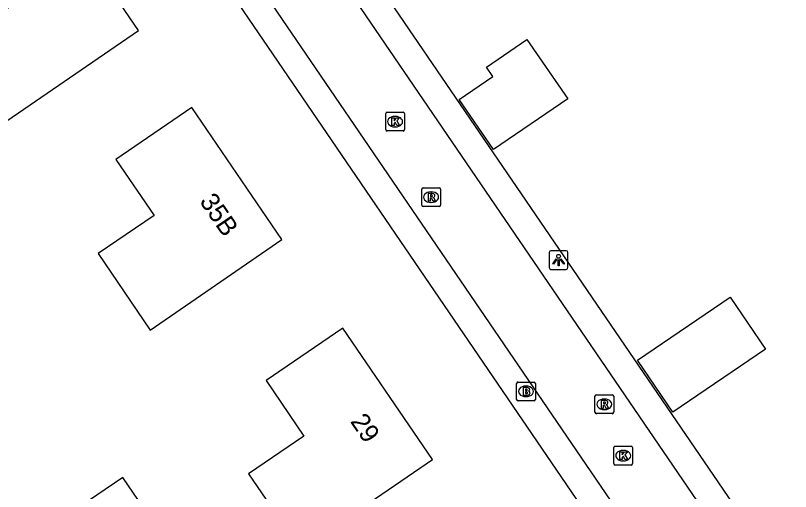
# Model space of a CAD drawing. Extents: x 155275 to 156263, y 382654 to 383635.
# Drawn here: x 155452.36 to 155493.69, y 383241.57 to 383266.97 of the extents above; entities that cross this region are included whole.
import ezdxf

# ---------------------------------------------------------------- set-up
doc = ezdxf.new("R2010")
doc.units = 0
for name, color, linetype in [('IMGEO_Brandkraan', 7, 'Continuous'), ('IMGEO_Kolk', 7, 'Continuous'), ('IMGEO_Lichtpunt', 7, 'Continuous'), ('IMGEO_Pand', 7, 'Continuous'), ('IMGEO_Pand_nummerreeks', 7, 'Continuous'), ('IMGEO_Rijbaan_lokaal_open', 7, 'Continuous'), ('IMGEO_Rioolput', 7, 'Continuous'), ('IMGEO_Voetpad_open', 7, 'Continuous')]:
    doc.layers.add(name, color=color, linetype=linetype)

msp = doc.modelspace()

# ---------------------------------------------------------------- linework, layer by layer
at = {"layer": 'IMGEO_Brandkraan'}
for p, q in [((155479.084, 383246.486), (155479.084, 383247.338)), ((155479.159, 383247.412), (155480.011, 383247.412)), ((155479.572, 383247.192), (155479.597, 383247.192)), ((155480.085, 383247.338), (155480.085, 383246.486)), ((155479.595, 383246.632), (155479.57, 383246.632)), ((155480.011, 383246.412), (155479.159, 383246.412))]:
    msp.add_line(p, q, dxfattribs=at)
for points in [[(155479.084, 383246.486), (155479.084, 383247.338)], [(155479.159, 383247.412), (155480.011, 383247.412)], [(155479.432, 383247.112), (155479.432, 383246.712), (155479.645, 383246.712)], [(155479.663, 383247.112), (155479.432, 383247.112)], [(155480.085, 383247.338), (155480.085, 383246.486)], [(155479.611, 383247.031), (155479.557, 383247.031), (155479.557, 383246.955)], [(155479.557, 383246.955), (155479.61, 383246.955)], [(155479.619, 383246.879), (155479.557, 383246.879), (155479.557, 383246.798)], [(155479.557, 383246.798), (155479.619, 383246.798)], [(155480.011, 383246.412), (155479.159, 383246.412)]]:
    msp.add_lwpolyline(points, dxfattribs=at)
for centre, radius, start, end in [((155479.161, 383247.336), 0.0765, 91.552, 178.448), ((155479.161, 383247.336), 0.0765, 91.552, 178.448), ((155479.667, 383246.967), 0.145, 59.4692, 91.5367), ((155479.692, 383247.014), 0.0922, 285.5137, 58.1501), ((155480.009, 383247.336), 0.0765, 1.552, 88.448), ((155480.009, 383247.336), 0.0765, 1.552, 88.448), ((155479.612, 383246.993), 0.0379, 267.8285, 90.9355), ((155479.62, 383246.838), 0.0404, 269.8759, 90.5077), ((155479.651, 383246.963), 0.251, 268.6676, 293.5347), ((155479.697, 383246.822), 0.105, 301.3115, 78.989), ((155479.161, 383246.488), 0.0765, 181.552, 268.448), ((155479.161, 383246.488), 0.0765, 181.552, 268.448), ((155480.009, 383246.488), 0.0765, 271.552, 358.448), ((155480.009, 383246.488), 0.0765, 271.552, 358.448)]:
    msp.add_arc(centre, radius, start, end, dxfattribs=at)
for centre, major_axis, ratio, start_param, end_param in [((155479.571, 383246.912), (-0.387, 0.002), 0.722429, 4.712389, 7.853982), ((155479.596, 383246.912), (-0.39, 0.002), 0.717154, 1.570796, 4.712389)]:
    msp.add_ellipse(centre, major_axis=major_axis, ratio=ratio, start_param=start_param, end_param=end_param, dxfattribs=at)
at = {"layer": 'IMGEO_Kolk'}
for p, q in [((155472.101, 383260.879), (155472.101, 383261.731)), ((155472.176, 383261.805), (155473.028, 383261.805)), ((155472.589, 383261.585), (155472.614, 383261.585)), ((155473.102, 383261.731), (155473.102, 383260.879)), ((155473.028, 383260.805), (155472.176, 383260.805)), ((155472.612, 383261.025), (155472.587, 383261.025)), ((155484.268, 383243.057), (155484.268, 383243.909)), ((155484.343, 383243.983), (155485.195, 383243.983)), ((155484.756, 383243.763), (155484.781, 383243.763)), ((155485.269, 383243.909), (155485.269, 383243.057)), ((155485.195, 383242.983), (155484.343, 383242.983)), ((155484.779, 383243.203), (155484.754, 383243.203))]:
    msp.add_line(p, q, dxfattribs=at)
for points in [[(155472.101, 383260.879), (155472.101, 383261.731)], [(155472.176, 383261.805), (155473.028, 383261.805)], [(155473.102, 383261.731), (155473.102, 383260.879)], [(155472.422, 383261.505), (155472.545, 383261.505), (155472.545, 383261.354), (155472.675, 383261.505), (155472.839, 383261.505), (155472.693, 383261.354), (155472.846, 383261.105), (155472.694, 383261.105), (155472.609, 383261.269), (155472.545, 383261.202), (155472.545, 383261.105), (155472.422, 383261.105), (155472.422, 383261.505)], [(155473.028, 383260.805), (155472.176, 383260.805)], [(155484.268, 383243.057), (155484.268, 383243.909)], [(155484.343, 383243.983), (155485.195, 383243.983)], [(155485.269, 383243.909), (155485.269, 383243.057)], [(155484.589, 383243.683), (155484.712, 383243.683), (155484.712, 383243.532), (155484.842, 383243.683), (155485.006, 383243.683), (155484.86, 383243.532), (155485.013, 383243.283), (155484.861, 383243.283), (155484.776, 383243.447), (155484.712, 383243.38), (155484.712, 383243.283), (155484.589, 383243.283), (155484.589, 383243.683)], [(155485.195, 383242.983), (155484.343, 383242.983)]]:
    msp.add_lwpolyline(points, dxfattribs=at)
for centre, start, end in [((155472.178, 383261.729), 91.552, 178.448), ((155472.178, 383261.729), 91.552, 178.448), ((155473.026, 383261.729), 1.552, 88.448), ((155473.026, 383261.729), 1.552, 88.448), ((155472.178, 383260.881), 181.552, 268.448), ((155472.178, 383260.881), 181.552, 268.448), ((155473.026, 383260.881), 271.552, 358.448), ((155473.026, 383260.881), 271.552, 358.448), ((155484.345, 383243.907), 91.552, 178.448), ((155484.345, 383243.907), 91.552, 178.448), ((155485.193, 383243.907), 1.552, 88.448), ((155485.193, 383243.907), 1.552, 88.448), ((155484.345, 383243.059), 181.552, 268.448), ((155484.345, 383243.059), 181.552, 268.448), ((155485.193, 383243.059), 271.552, 358.448), ((155485.193, 383243.059), 271.552, 358.448)]:
    msp.add_arc(centre, 0.0765, start, end, dxfattribs=at)
for centre, major_axis, ratio, start_param, end_param in [((155472.588, 383261.305), (-0.387, 0.002), 0.722429, 4.712389, 7.853982), ((155472.613, 383261.305), (-0.39, 0.002), 0.717154, 1.570796, 4.712389), ((155484.755, 383243.483), (-0.387, 0.002), 0.722429, 4.712389, 7.853982), ((155484.78, 383243.483), (-0.39, 0.002), 0.717154, 1.570796, 4.712389)]:
    msp.add_ellipse(centre, major_axis=major_axis, ratio=ratio, start_param=start_param, end_param=end_param, dxfattribs=at)
at = {"layer": 'IMGEO_Lichtpunt'}
for p, q in [((155480.822, 383254.322), (155480.822, 383253.515)), ((155480.822, 383254.322), (155480.822, 383253.515)), ((155481.724, 383254.417), (155480.916, 383254.417)), ((155481.724, 383254.417), (155480.916, 383254.417)), ((155481.818, 383253.515), (155481.818, 383254.322)), ((155481.818, 383253.515), (155481.818, 383254.322)), ((155480.916, 383253.421), (155481.724, 383253.421)), ((155480.916, 383253.421), (155481.724, 383253.421))]:
    msp.add_line(p, q, dxfattribs=at)
for points in [[(155481.196, 383253.986), (155481.235, 383253.958), (155481.047, 383253.696), (155481.009, 383253.723), (155481.196, 383253.986)], [(155481.298, 383253.938), (155481.345, 383253.938), (155481.345, 383253.616), (155481.298, 383253.616), (155481.298, 383253.938)], [(155481.408, 383253.958), (155481.446, 383253.985), (155481.633, 383253.723), (155481.594, 383253.695), (155481.408, 383253.958)]]:
    msp.add_lwpolyline(points, dxfattribs=at)
msp.add_circle((155481.321, 383254.12), 0.0994, dxfattribs=at)
for centre, start, end in [((155480.916, 383254.322), 90, 180), ((155480.916, 383254.322), 90, 180), ((155481.724, 383254.322), 0, 90), ((155481.724, 383254.322), 0, 90), ((155480.916, 383253.515), 180, 270), ((155480.916, 383253.515), 180, 270), ((155481.724, 383253.515), 270, 0), ((155481.724, 383253.515), 270, 360)]:
    msp.add_arc(centre, 0.0946, start, end, dxfattribs=at)
at = {"layer": 'IMGEO_Pand'}
for points in [[(155454.126, 383273.206), (155450.068, 383270.414), (155452.088, 383267.451), (155449.123, 383265.421), (155451.904, 383261.344), (155458.921, 383266.167), (155454.126, 383273.206)], [(155481.808, 383262.522), (155477.847, 383259.811), (155476.015, 383262.484), (155477.823, 383263.721), (155477.483, 383264.216), (155479.637, 383265.69), (155481.808, 383262.522)], [(155461.754, 383262.055), (155457.704, 383259.287), (155459.746, 383256.3), (155456.765, 383254.271), (155459.548, 383250.186), (155466.566, 383255.008), (155461.754, 383262.055)], [(155492.36, 383249.164), (155487.416, 383245.811), (155485.531, 383248.577), (155490.463, 383251.942), (155492.36, 383249.164)], [(155469.808, 383250.281), (155465.722, 383247.489), (155467.742, 383244.524), (155464.776, 383242.511), (155467.56, 383238.456), (155474.602, 383243.271), (155469.808, 383250.281)], [(155458.078, 383242.315), (155453.92, 383239.488), (155455.924, 383236.528), (155452.949, 383234.51), (155455.792, 383230.353), (155462.913, 383235.217), (155458.078, 383242.315)]]:
    msp.add_lwpolyline(points, dxfattribs=at)
at = {"layer": 'IMGEO_Rijbaan_lokaal_open'}
for points in [[(155453.361, 383292.898), (155517.119, 383199.399)], [(155513.95, 383197.324), (155450.079, 383290.961)]]:
    msp.add_lwpolyline(points, dxfattribs=at)
at = {"layer": 'IMGEO_Rioolput'}
for p, q in [((155474.023, 383256.848), (155474.023, 383257.7)), ((155474.098, 383257.774), (155474.95, 383257.774)), ((155474.511, 383257.554), (155474.536, 383257.554)), ((155475.024, 383257.7), (155475.024, 383256.848)), ((155474.534, 383256.994), (155474.509, 383256.994)), ((155474.95, 383256.774), (155474.098, 383256.774)), ((155483.26, 383245.797), (155483.26, 383246.649)), ((155483.335, 383246.723), (155484.187, 383246.723)), ((155484.261, 383246.649), (155484.261, 383245.797)), ((155483.748, 383246.503), (155483.773, 383246.503)), ((155483.771, 383245.943), (155483.746, 383245.943)), ((155484.187, 383245.723), (155483.335, 383245.723))]:
    msp.add_line(p, q, dxfattribs=at)
for points in [[(155474.023, 383256.848), (155474.023, 383257.7)], [(155474.098, 383257.774), (155474.95, 383257.774)], [(155474.612, 383257.472), (155474.36, 383257.474), (155474.36, 383257.074)], [(155474.538, 383257.393), (155474.484, 383257.393), (155474.484, 383257.312)], [(155475.024, 383257.7), (155475.024, 383256.848)], [(155474.36, 383257.074), (155474.484, 383257.074), (155474.484, 383257.236), (155474.495, 383257.236)], [(155474.484, 383257.312), (155474.536, 383257.312)], [(155474.542, 383257.207), (155474.613, 383257.074), (155474.753, 383257.074), (155474.688, 383257.2)], [(155474.95, 383256.774), (155474.098, 383256.774)], [(155483.26, 383245.797), (155483.26, 383246.649)], [(155483.335, 383246.723), (155484.187, 383246.723)], [(155484.261, 383246.649), (155484.261, 383245.797)], [(155483.849, 383246.421), (155483.597, 383246.423), (155483.597, 383246.023)], [(155483.775, 383246.342), (155483.721, 383246.342), (155483.721, 383246.261)], [(155483.721, 383246.261), (155483.773, 383246.261)], [(155483.597, 383246.023), (155483.721, 383246.023), (155483.721, 383246.185), (155483.732, 383246.185)], [(155483.779, 383246.156), (155483.85, 383246.023), (155483.99, 383246.023), (155483.925, 383246.149)], [(155484.187, 383245.723), (155483.335, 383245.723)]]:
    msp.add_lwpolyline(points, dxfattribs=at)
for centre, radius, start, end in [((155474.1, 383257.698), 0.0765, 91.552, 178.448), ((155474.1, 383257.698), 0.0765, 91.552, 178.448), ((155474.544, 383257.297), 0.0964, 77.0061, 93.1865), ((155474.558, 383257.354), 0.0378, 276.6634, 79.6772), ((155474.611, 383257.362), 0.109, 350.3612, 89.416), ((155474.948, 383257.698), 0.0765, 1.552, 88.448), ((155474.948, 383257.698), 0.0765, 1.552, 88.448), ((155474.494, 383257.183), 0.0533, 26.0293, 88.6989), ((155474.52, 383257.501), 0.19, 274.7715, 282.9687), ((155474.609, 383257.362), 0.112, 277.5842, 350.9817), ((155474.593, 383257.147), 0.108, 29.5134, 73.7905), ((155474.1, 383256.85), 0.0765, 181.552, 268.448), ((155474.1, 383256.85), 0.0765, 181.552, 268.448), ((155474.948, 383256.85), 0.0765, 271.552, 358.448), ((155474.948, 383256.85), 0.0765, 271.552, 358.448), ((155483.337, 383246.647), 0.0765, 91.552, 178.448), ((155483.337, 383246.647), 0.0765, 91.552, 178.448), ((155484.185, 383246.647), 0.0765, 1.552, 88.448), ((155484.185, 383246.647), 0.0765, 1.552, 88.448), ((155483.757, 383246.45), 0.19, 274.7715, 282.9687), ((155483.781, 383246.246), 0.0964, 77.0061, 93.1865), ((155483.795, 383246.303), 0.0378, 276.6634, 79.6772), ((155483.848, 383246.311), 0.109, 350.3612, 89.416), ((155483.846, 383246.311), 0.112, 277.5842, 350.9817), ((155483.731, 383246.132), 0.0533, 26.0293, 88.6989), ((155483.83, 383246.096), 0.108, 29.5134, 73.7905), ((155483.337, 383245.799), 0.0765, 181.552, 268.448), ((155483.337, 383245.799), 0.0765, 181.552, 268.448), ((155484.185, 383245.799), 0.0765, 271.552, 358.448), ((155484.185, 383245.799), 0.0765, 271.552, 358.448)]:
    msp.add_arc(centre, radius, start, end, dxfattribs=at)
for centre, major_axis, ratio, start_param, end_param in [((155474.51, 383257.274), (-0.387, 0.002), 0.722429, 4.712389, 7.853982), ((155474.535, 383257.274), (-0.39, 0.002), 0.717154, 1.570796, 4.712389), ((155483.747, 383246.223), (-0.387, 0.002), 0.722429, 4.712389, 7.853982), ((155483.772, 383246.223), (-0.39, 0.002), 0.717154, 1.570796, 4.712389)]:
    msp.add_ellipse(centre, major_axis=major_axis, ratio=ratio, start_param=start_param, end_param=end_param, dxfattribs=at)
at = {"layer": 'IMGEO_Voetpad_open'}
for points in [[(155454.563, 383293.76), (155518.365, 383200.253)], [(155448.882, 383290.128), (155512.727, 383196.487)]]:
    msp.add_lwpolyline(points, dxfattribs=at)

# ---------------------------------------------------------------- texts
at = {"layer": 'IMGEO_Pand_nummerreeks'}
for s, rotation, p in [('35B', 304.3257, (155462.143, 383257.051)), ('29', 304.3658, (155470.183, 383245.304))]:
    msp.add_text(s, height=1, rotation=rotation, dxfattribs=at).set_placement(p)

doc.saveas('drawing.dxf')
